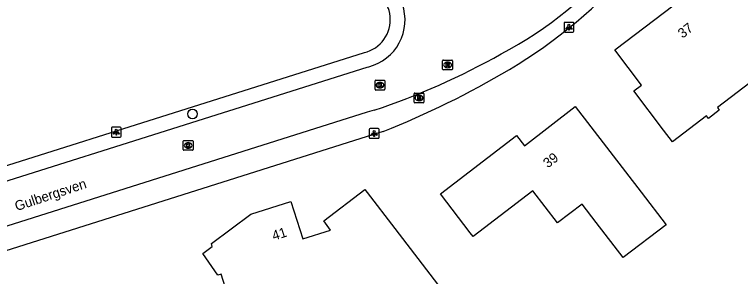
# Model space of a CAD drawing. Extents: x 163427 to 164190, y 380331 to 381641.
# Drawn here: x 163964.1 to 164038, y 381284.8 to 381311.5 of the extents above; entities that cross this region are included whole.
import ezdxf

# ---------------------------------------------------------------- set-up
doc = ezdxf.new("R2010")
doc.units = 0
for name, color, linetype in [('IMGEO_Boom', 7, 'Continuous'), ('IMGEO_Brandkraan', 7, 'Continuous'), ('IMGEO_Kolk', 7, 'Continuous'), ('IMGEO_Lichtpunt', 7, 'Continuous'), ('IMGEO_Openbare_ruimte_label', 7, 'Continuous'), ('IMGEO_Pand', 7, 'Continuous'), ('IMGEO_Pand_nummerreeks', 7, 'Continuous'), ('IMGEO_Rijbaan_lokaal_open', 7, 'Continuous'), ('IMGEO_Rioolput', 7, 'Continuous'), ('IMGEO_Voetpad_open', 7, 'Continuous')]:
    doc.layers.add(name, color=color, linetype=linetype)

msp = doc.modelspace()

# ---------------------------------------------------------------- linework, layer by layer
at = {"layer": 'IMGEO_Boom'}
msp.add_circle((163982.207, 381301.386), 0.489, dxfattribs=at)
at = {"layer": 'IMGEO_Brandkraan'}
for p, q in [((164004.762, 381302.589), (164004.762, 381303.441)), ((164004.837, 381303.515), (164005.689, 381303.515)), ((164005.25, 381303.295), (164005.275, 381303.295)), ((164005.763, 381303.441), (164005.763, 381302.589)), ((164005.689, 381302.515), (164004.837, 381302.515)), ((164005.273, 381302.735), (164005.248, 381302.735))]:
    msp.add_line(p, q, dxfattribs=at)
for points in [[(164004.762, 381302.589), (164004.762, 381303.441)], [(164004.837, 381303.515), (164005.689, 381303.515)], [(164005.11, 381303.215), (164005.11, 381302.815), (164005.323, 381302.815)], [(164005.341, 381303.215), (164005.11, 381303.215)], [(164005.763, 381303.441), (164005.763, 381302.589)], [(164005.689, 381302.515), (164004.837, 381302.515)], [(164005.289, 381303.134), (164005.235, 381303.134), (164005.235, 381303.058)], [(164005.235, 381303.058), (164005.288, 381303.058)], [(164005.297, 381302.982), (164005.235, 381302.982), (164005.235, 381302.901)], [(164005.235, 381302.901), (164005.297, 381302.901)]]:
    msp.add_lwpolyline(points, dxfattribs=at)
for centre, radius, start, end in [((164004.839, 381303.439), 0.0765, 91.55205, 178.44795), ((164004.839, 381303.439), 0.0765, 91.55205, 178.44795), ((164005.345, 381303.07), 0.145, 59.4692, 91.53667), ((164005.687, 381303.439), 0.0765, 1.55205, 88.44795), ((164005.687, 381303.439), 0.0765, 1.55205, 88.44795), ((164004.839, 381302.591), 0.0765, 181.55205, 268.44795), ((164004.839, 381302.591), 0.0765, 181.55205, 268.44795), ((164005.29, 381303.096), 0.0379, 267.82845, 90.93552), ((164005.298, 381302.941), 0.0404, 269.87594, 90.50774), ((164005.329, 381303.066), 0.251, 268.66757, 293.53466), ((164005.37, 381303.117), 0.0922, 285.51372, 58.15012), ((164005.375, 381302.925), 0.105, 301.31148, 78.98903), ((164005.687, 381302.591), 0.0765, 271.55205, 358.44795), ((164005.687, 381302.591), 0.0765, 271.55205, 358.44795)]:
    msp.add_arc(centre, radius, start, end, dxfattribs=at)
for centre, major_axis, ratio, start_param, end_param in [((164005.249, 381303.015), (-0.387, 0.002), 0.722429, 4.712389, 7.853982), ((164005.274, 381303.015), (-0.39, 0.002), 0.717154, 1.570796, 4.712389)]:
    msp.add_ellipse(centre, major_axis=major_axis, ratio=ratio, start_param=start_param, end_param=end_param, dxfattribs=at)
at = {"layer": 'IMGEO_Kolk'}
for p, q in [((164000.788, 381303.895), (164000.788, 381304.747)), ((164000.863, 381304.821), (164001.715, 381304.821)), ((164001.789, 381304.747), (164001.789, 381303.895)), ((164001.299, 381304.041), (164001.274, 381304.041)), ((164001.276, 381304.601), (164001.301, 381304.601)), ((164001.715, 381303.821), (164000.863, 381303.821)), ((163981.268, 381297.758), (163981.268, 381298.61)), ((163981.343, 381298.684), (163982.195, 381298.684)), ((163981.756, 381298.464), (163981.781, 381298.464)), ((163982.269, 381298.61), (163982.269, 381297.758)), ((163982.195, 381297.684), (163981.343, 381297.684)), ((163981.779, 381297.904), (163981.754, 381297.904))]:
    msp.add_line(p, q, dxfattribs=at)
for points in [[(164000.788, 381303.895), (164000.788, 381304.747)], [(164000.863, 381304.821), (164001.715, 381304.821)], [(164001.789, 381304.747), (164001.789, 381303.895)], [(164001.109, 381304.521), (164001.232, 381304.521), (164001.232, 381304.37), (164001.362, 381304.521), (164001.526, 381304.521), (164001.38, 381304.37), (164001.533, 381304.121), (164001.381, 381304.121), (164001.296, 381304.285), (164001.232, 381304.218), (164001.232, 381304.121), (164001.109, 381304.121), (164001.109, 381304.521)], [(164001.715, 381303.821), (164000.863, 381303.821)], [(163981.268, 381297.758), (163981.268, 381298.61)], [(163981.343, 381298.684), (163982.195, 381298.684)], [(163981.589, 381298.384), (163981.712, 381298.384), (163981.712, 381298.233), (163981.842, 381298.384), (163982.006, 381298.384), (163981.86, 381298.233), (163982.013, 381297.984), (163981.861, 381297.984), (163981.776, 381298.148), (163981.712, 381298.081), (163981.712, 381297.984), (163981.589, 381297.984), (163981.589, 381298.384)], [(163982.269, 381298.61), (163982.269, 381297.758)], [(163982.195, 381297.684), (163981.343, 381297.684)]]:
    msp.add_lwpolyline(points, dxfattribs=at)
for centre, start, end in [((164000.865, 381304.745), 91.55205, 178.44795), ((164000.865, 381304.745), 91.55205, 178.44795), ((164001.713, 381304.745), 1.55205, 88.44795), ((164001.713, 381304.745), 1.55205, 88.44795), ((164000.865, 381303.897), 181.55205, 268.44795), ((164000.865, 381303.897), 181.55205, 268.44795), ((164001.713, 381303.897), 271.55205, 358.44795), ((164001.713, 381303.897), 271.55205, 358.44795), ((163981.345, 381298.608), 91.55205, 178.44795), ((163981.345, 381298.608), 91.55205, 178.44795), ((163982.193, 381298.608), 1.55205, 88.44795), ((163982.193, 381298.608), 1.55205, 88.44795), ((163981.345, 381297.76), 181.55205, 268.44795), ((163981.345, 381297.76), 181.55205, 268.44795), ((163982.193, 381297.76), 271.55205, 358.44795), ((163982.193, 381297.76), 271.55205, 358.44795)]:
    msp.add_arc(centre, 0.0765, start, end, dxfattribs=at)
for centre, major_axis, ratio, start_param, end_param in [((164001.275, 381304.321), (-0.387, 0.002), 0.722429, 4.712389, 7.853982), ((164001.3, 381304.321), (-0.39, 0.002), 0.717154, 1.570796, 4.712389), ((163981.755, 381298.184), (-0.387, 0.002), 0.722429, 4.712389, 7.853982), ((163981.78, 381298.184), (-0.39, 0.002), 0.717154, 1.570796, 4.712389)]:
    msp.add_ellipse(centre, major_axis=major_axis, ratio=ratio, start_param=start_param, end_param=end_param, dxfattribs=at)
at = {"layer": 'IMGEO_Lichtpunt'}
for p, q in [((164020.03, 381310.619), (164020.03, 381309.812)), ((164020.03, 381310.619), (164020.03, 381309.812)), ((164020.932, 381310.714), (164020.124, 381310.714)), ((164020.932, 381310.714), (164020.124, 381310.714)), ((164021.026, 381309.812), (164021.026, 381310.619)), ((164021.026, 381309.812), (164021.026, 381310.619)), ((164020.124, 381309.718), (164020.932, 381309.718)), ((164020.124, 381309.718), (164020.932, 381309.718)), ((163973.953, 381299.94), (163973.953, 381299.133)), ((163973.953, 381299.94), (163973.953, 381299.133)), ((163974.855, 381300.035), (163974.047, 381300.035)), ((163974.855, 381300.035), (163974.047, 381300.035)), ((163974.949, 381299.133), (163974.949, 381299.94)), ((163974.949, 381299.133), (163974.949, 381299.94)), ((164000.207, 381299.808), (164000.207, 381299.001)), ((164000.207, 381299.808), (164000.207, 381299.001)), ((164001.109, 381299.903), (164000.301, 381299.903)), ((164001.109, 381299.903), (164000.301, 381299.903)), ((164001.203, 381299.001), (164001.203, 381299.808)), ((164001.203, 381299.001), (164001.203, 381299.808)), ((163974.047, 381299.039), (163974.855, 381299.039)), ((163974.047, 381299.039), (163974.855, 381299.039)), ((164000.301, 381298.907), (164001.109, 381298.907)), ((164000.301, 381298.907), (164001.109, 381298.907))]:
    msp.add_line(p, q, dxfattribs=at)
for points in [[(164020.404, 381310.283), (164020.443, 381310.255), (164020.255, 381309.993), (164020.217, 381310.02), (164020.404, 381310.283)], [(164020.506, 381310.235), (164020.553, 381310.235), (164020.553, 381309.913), (164020.506, 381309.913), (164020.506, 381310.235)], [(164020.616, 381310.255), (164020.654, 381310.282), (164020.841, 381310.02), (164020.802, 381309.992), (164020.616, 381310.255)], [(163974.327, 381299.604), (163974.366, 381299.576), (163974.178, 381299.314), (163974.14, 381299.341), (163974.327, 381299.604)], [(163974.429, 381299.556), (163974.476, 381299.556), (163974.476, 381299.234), (163974.429, 381299.234), (163974.429, 381299.556)], [(163974.539, 381299.576), (163974.577, 381299.603), (163974.764, 381299.341), (163974.725, 381299.313), (163974.539, 381299.576)], [(164000.581, 381299.472), (164000.62, 381299.444), (164000.432, 381299.182), (164000.394, 381299.209), (164000.581, 381299.472)], [(164000.683, 381299.424), (164000.73, 381299.424), (164000.73, 381299.102), (164000.683, 381299.102), (164000.683, 381299.424)], [(164000.793, 381299.444), (164000.831, 381299.471), (164001.018, 381299.209), (164000.979, 381299.181), (164000.793, 381299.444)]]:
    msp.add_lwpolyline(points, dxfattribs=at)
for centre in [(164020.529, 381310.417), (163974.452, 381299.738), (164000.706, 381299.606)]:
    msp.add_circle(centre, 0.0994, dxfattribs=at)
for centre, start, end in [((164020.124, 381310.619), 90, 180), ((164020.124, 381310.619), 90, 180), ((164020.932, 381310.619), 0, 90), ((164020.932, 381310.619), 0, 90), ((164020.124, 381309.812), 180, 270), ((164020.124, 381309.812), 180, 270), ((164020.932, 381309.812), 270, 0), ((164020.932, 381309.812), 270, 360), ((163974.047, 381299.94), 90, 180), ((163974.047, 381299.94), 90, 180), ((163974.855, 381299.94), 0, 90), ((163974.855, 381299.94), 0, 90), ((164000.301, 381299.808), 90, 180), ((164000.301, 381299.808), 90, 180), ((164001.109, 381299.808), 0, 90), ((164001.109, 381299.808), 0, 90), ((163974.047, 381299.133), 180, 270), ((163974.047, 381299.133), 180, 270), ((163974.855, 381299.133), 270, 0), ((163974.855, 381299.133), 270, 360), ((164000.301, 381299.001), 180, 270), ((164000.301, 381299.001), 180, 270), ((164001.109, 381299.001), 270, 0), ((164001.109, 381299.001), 270, 360)]:
    msp.add_arc(centre, 0.0946, start, end, dxfattribs=at)
at = {"layer": 'IMGEO_Pand'}
for points in [[(164047.679, 381304.48), (164044.919, 381302.368), (164041.663, 381306.637), (164035.634, 381302.039), (164035.835, 381301.776), (164034.72, 381300.925), (164034.519, 381301.188), (164031.071, 381298.558), (164030.161, 381299.751), (164027.129, 381303.727), (164027.917, 381304.328), (164025.19, 381307.904), (164036.169, 381316.276), (164036.328, 381316.397), (164037.49, 381314.878), (164040.425, 381317.122), (164043.462, 381313.151), (164049.202, 381305.646)], [(164021.169, 381302.129), (164027.873, 381293.405), (164030.413, 381290.106), (164026.047, 381286.756), (164023.291, 381290.344), (164021.861, 381292.207), (164019.365, 381290.291), (164016.852, 381293.563), (164010.783, 381288.902), (164010.488, 381289.287), (164007.442, 381293.252), (164015.194, 381299.194), (164016.002, 381298.139), (164021.169, 381302.129)], [(163986.369, 381281.104), (163985.121, 381285.069), (163984.803, 381284.958), (163983.25, 381287.192), (163984.221, 381287.882), (163984.138, 381288.209), (163988.136, 381291.171), (163992.206, 381292.466), (163993.438, 381288.678), (163996.264, 381289.56), (163995.57, 381290.495), (163999.765, 381293.686), (164000, 381293.379), (164002.803, 381289.716), (164013.143, 381276.204)]]:
    msp.add_lwpolyline(points, dxfattribs=at)
at = {"layer": 'IMGEO_Rijbaan_lokaal_open'}
for points in [[(163938.317, 381290.329), (163938.514, 381289.999), (163938.74, 381289.687), (163938.993, 381289.397), (163939.271, 381289.131), (163939.572, 381288.89), (163939.893, 381288.677), (163940.231, 381288.494), (163940.585, 381288.342), (163940.95, 381288.222), (163941.325, 381288.135), (163941.707, 381288.082), (163942.091, 381288.064), (163942.472, 381288.079), (163942.984, 381288.154), (164000, 381306.143), (164000.161, 381306.194)], [(164000.698, 381301.772), (164000, 381301.552), (163943.979, 381283.856), (163943.586, 381283.653), (163943.249, 381283.437), (163942.932, 381283.191), (163942.639, 381282.918), (163942.371, 381282.62), (163942.131, 381282.3), (163941.92, 381281.959), (163941.741, 381281.6), (163941.594, 381281.227), (163941.482, 381280.843), (163941.404, 381280.45), (163941.361, 381280.051), (163941.355, 381279.651), (163941.384, 381279.251), (163941.448, 381278.856), (163941.502, 381278.63)]]:
    msp.add_lwpolyline(points, dxfattribs=at)
for centre, radius, start, end in [((163994.396, 381344.012), 41.261, 297.80052, 320.07157), ((163998.917, 381310.961), 4.926, 284.62566, 19.1418), ((163977.336, 381371.896), 73.913, 288.42581, 299.41781)]:
    msp.add_arc(centre, radius, start, end, dxfattribs=at)
at = {"layer": 'IMGEO_Rioolput'}
for p, q in [((164007.668, 381305.948), (164007.668, 381306.8)), ((164007.743, 381306.874), (164008.595, 381306.874)), ((164008.156, 381306.654), (164008.181, 381306.654)), ((164008.669, 381306.8), (164008.669, 381305.948)), ((164008.595, 381305.874), (164007.743, 381305.874)), ((164008.179, 381306.094), (164008.154, 381306.094))]:
    msp.add_line(p, q, dxfattribs=at)
for points in [[(164007.668, 381305.948), (164007.668, 381306.8)], [(164007.743, 381306.874), (164008.595, 381306.874)], [(164008.257, 381306.572), (164008.005, 381306.574), (164008.005, 381306.174)], [(164008.005, 381306.174), (164008.129, 381306.174), (164008.129, 381306.336), (164008.14, 381306.336)], [(164008.183, 381306.493), (164008.129, 381306.493), (164008.129, 381306.412)], [(164008.129, 381306.412), (164008.181, 381306.412)], [(164008.187, 381306.307), (164008.258, 381306.174), (164008.398, 381306.174), (164008.333, 381306.3)], [(164008.669, 381306.8), (164008.669, 381305.948)], [(164008.595, 381305.874), (164007.743, 381305.874)]]:
    msp.add_lwpolyline(points, dxfattribs=at)
for centre, radius, start, end in [((164007.745, 381306.798), 0.0765, 91.55205, 178.44795), ((164007.745, 381306.798), 0.0765, 91.55205, 178.44795), ((164008.139, 381306.283), 0.0533, 26.02933, 88.69889), ((164008.165, 381306.601), 0.19, 274.7715, 282.96867), ((164008.189, 381306.397), 0.0964, 77.00612, 93.18647), ((164008.203, 381306.454), 0.0378, 276.66336, 79.67722), ((164008.256, 381306.462), 0.109, 350.36119, 89.41601), ((164008.254, 381306.462), 0.112, 277.58423, 350.98172), ((164008.238, 381306.247), 0.108, 29.51342, 73.79051), ((164008.593, 381306.798), 0.0765, 1.55205, 88.44795), ((164008.593, 381306.798), 0.0765, 1.55205, 88.44795), ((164007.745, 381305.95), 0.0765, 181.55205, 268.44795), ((164007.745, 381305.95), 0.0765, 181.55205, 268.44795), ((164008.593, 381305.95), 0.0765, 271.55205, 358.44795), ((164008.593, 381305.95), 0.0765, 271.55205, 358.44795)]:
    msp.add_arc(centre, radius, start, end, dxfattribs=at)
for centre, major_axis, ratio, start_param, end_param in [((164008.155, 381306.374), (-0.387, 0.002), 0.722429, 4.712389, 7.853982), ((164008.18, 381306.374), (-0.39, 0.002), 0.717154, 1.570796, 4.712389)]:
    msp.add_ellipse(centre, major_axis=major_axis, ratio=ratio, start_param=start_param, end_param=end_param, dxfattribs=at)
at = {"layer": 'IMGEO_Voetpad_open'}
for points in [[(163943.388, 381289.852), (163999.73, 381307.65), (164000, 381307.728), (164000.286, 381307.838), (164000.561, 381307.974), (164000.823, 381308.133), (164001.07, 381308.315), (164001.299, 381308.519), (164001.51, 381308.742), (164001.699, 381308.983), (164001.867, 381309.24), (164002.01, 381309.511), (164002.129, 381309.793), (164002.222, 381310.086), (164002.289, 381310.385), (164002.328, 381310.689), (164002.341, 381310.995), (164002.326, 381311.302), (164002.283, 381311.605), (164002.214, 381311.904), (164002.15, 381312.108), (164002.082, 381312.215), (164000, 381319.721), (163984.182, 381376.751)], [(164001.617, 381299.59), (164000, 381299.079), (163946.357, 381282.135)]]:
    msp.add_lwpolyline(points, dxfattribs=at)
for centre, radius, start, end in [((163987.617, 381350.791), 52.298, 300.90295, 319.13321), ((163967.03, 381386.124), 93.19, 291.7865, 300.60701)]:
    msp.add_arc(centre, radius, start, end, dxfattribs=at)

# ---------------------------------------------------------------- texts
at = {"layer": 'IMGEO_Openbare_ruimte_label'}
msp.add_text('Gulbergsven', height=1, rotation=18.41683, dxfattribs=at).set_placement((163964.314, 381291.485))
at = {"layer": 'IMGEO_Pand_nummerreeks'}
for s, rotation, p in [('37', 37.3282, (164032.091, 381309.041)), ('39', 37.6777, (164018.38, 381295.831)), ('41', 17.65013, (163990.485, 381288.477))]:
    msp.add_text(s, height=1, rotation=rotation, dxfattribs=at).set_placement(p)

doc.saveas('drawing.dxf')
